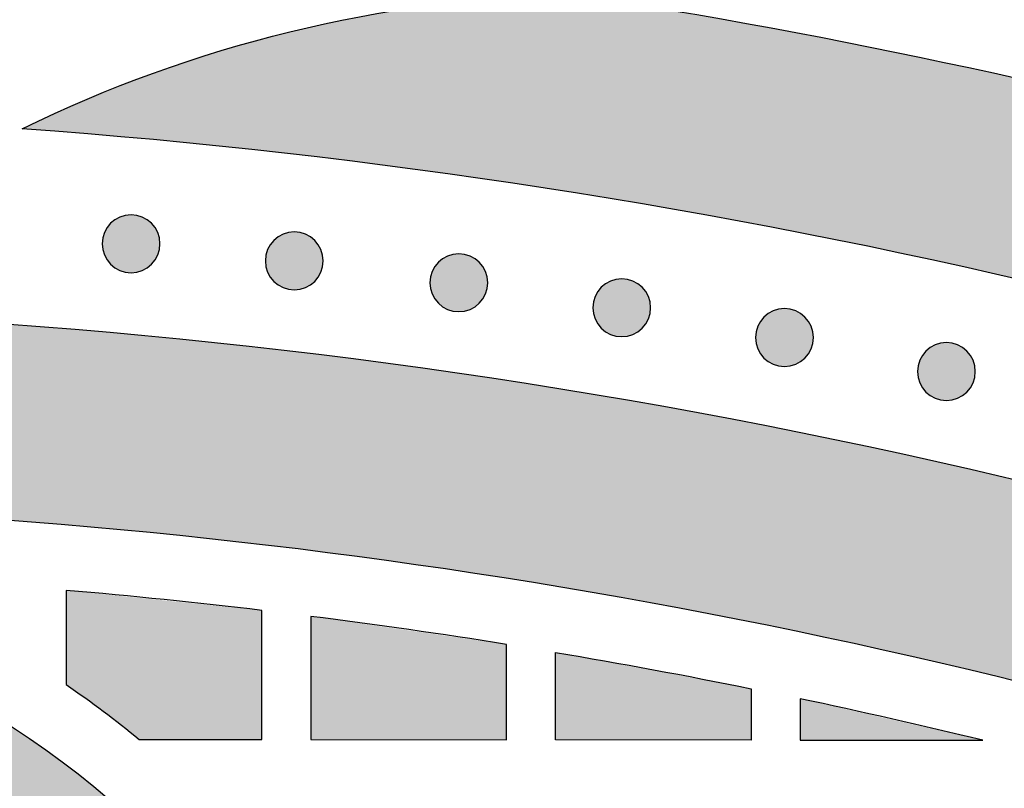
# Model space of a CAD drawing. Header units: millimetres. Extents: x -3873 to -97, y 912 to 4165.
# Tile 364 of 725: x -3300 to -3239, y 1816 to 1863. Entities that reach past the tile are written whole.
import ezdxf

# ---------------------------------------------------------------- set-up
doc = ezdxf.new("R2010")
doc.units = ezdxf.units.MM
doc.layers.add('pattern', color=7, linetype='Continuous', true_color=0x000000)

msp = doc.modelspace()

# ---------------------------------------------------------------- hatches: boundary and pattern name
at = {"layer": 'pattern'}
for points in [[(-3066.28, 1759.788), (-3072.296, 1764.91), (-3078.431, 1769.928), (-3084.682, 1774.836), (-3091.046, 1779.632), (-3097.52, 1784.311), (-3104.101, 1788.869), (-3110.785, 1793.304), (-3117.57, 1797.612), (-3124.451, 1801.789), (-3131.425, 1805.832), (-3138.488, 1809.738), (-3145.636, 1813.505), (-3152.864, 1817.13), (-3160.169, 1820.609), (-3167.545, 1823.942), (-3174.989, 1827.124), (-3182.496, 1830.156), (-3190.062, 1833.034), (-3197.681, 1835.758), (-3205.348, 1838.325), (-3213.06, 1840.734), (-3220.811, 1842.985), (-3228.596, 1845.077), (-3236.411, 1847.008), (-3244.25, 1848.779), (-3252.109, 1850.389), (-3259.982, 1851.838), (-3267.865, 1853.127), (-3275.754, 1854.255), (-3283.642, 1855.224), (-3291.526, 1856.033), (-3299.4, 1856.684), (-3297.436, 1857.612), (-3295.442, 1858.489), (-3293.421, 1859.315), (-3291.376, 1860.087), (-3289.307, 1860.805), (-3287.217, 1861.468), (-3285.109, 1862.075), (-3282.984, 1862.625), (-3280.845, 1863.117), (-3278.695, 1863.552), (-3276.535, 1863.929), (-3274.368, 1864.246), (-3272.197, 1864.506), (-3270.023, 1864.706), (-3267.85, 1864.848), (-3265.679, 1864.932), (-3253.616, 1862.888), (-3241.582, 1860.479), (-3229.592, 1857.705), (-3217.665, 1854.566), (-3205.815, 1851.064), (-3194.06, 1847.203), (-3182.416, 1842.986), (-3170.899, 1838.419), (-3159.524, 1833.508), (-3148.308, 1828.258), (-3137.264, 1822.679), (-3126.407, 1816.779), (-3115.752, 1810.568), (-3105.311, 1804.055), (-3095.096, 1797.251), (-3085.119, 1790.169), (-3083.575, 1788.55), (-3082.071, 1786.885), (-3080.611, 1785.176), (-3079.195, 1783.423), (-3077.826, 1781.63), (-3076.506, 1779.797), (-3075.236, 1777.927), (-3074.018, 1776.021), (-3072.853, 1774.083), (-3071.742, 1772.114), (-3070.687, 1770.117), (-3069.689, 1768.093), (-3068.749, 1766.046), (-3067.867, 1763.978), (-3067.044, 1761.891)], [(-3293.973, 1850.891), (-3293.945, 1850.919), (-3293.916, 1850.946), (-3293.886, 1850.972), (-3293.855, 1850.999), (-3293.824, 1851.024), (-3293.791, 1851.05), (-3293.758, 1851.074), (-3293.724, 1851.098), (-3293.689, 1851.122), (-3293.653, 1851.144), (-3293.616, 1851.166), (-3293.579, 1851.188), (-3293.541, 1851.208), (-3293.502, 1851.228), (-3293.463, 1851.246), (-3293.423, 1851.264), (-3293.382, 1851.281), (-3293.341, 1851.297), (-3293.299, 1851.312), (-3293.256, 1851.327), (-3293.213, 1851.34), (-3293.17, 1851.352), (-3293.126, 1851.363), (-3293.082, 1851.372), (-3293.037, 1851.381), (-3292.992, 1851.389), (-3292.947, 1851.395), (-3292.901, 1851.4), (-3292.856, 1851.404), (-3292.81, 1851.407), (-3292.764, 1851.409), (-3292.718, 1851.41), (-3292.672, 1851.409), (-3292.626, 1851.407), (-3292.58, 1851.404), (-3292.535, 1851.4), (-3292.489, 1851.395), (-3292.444, 1851.388), (-3292.399, 1851.38), (-3292.354, 1851.372), (-3292.31, 1851.362), (-3292.266, 1851.351), (-3292.223, 1851.339), (-3292.18, 1851.326), (-3292.137, 1851.311), (-3292.095, 1851.296), (-3292.054, 1851.28), (-3292.013, 1851.263), (-3291.973, 1851.245), (-3291.934, 1851.226), (-3291.895, 1851.206), (-3291.857, 1851.186), (-3291.82, 1851.165), (-3291.784, 1851.143), (-3291.748, 1851.12), (-3291.713, 1851.096), (-3291.679, 1851.072), (-3291.646, 1851.048), (-3291.613, 1851.022), (-3291.582, 1850.997), (-3291.551, 1850.97), (-3291.521, 1850.943), (-3291.492, 1850.916), (-3291.464, 1850.889), (-3291.436, 1850.861), (-3291.409, 1850.832), (-3291.383, 1850.802), (-3291.356, 1850.771), (-3291.331, 1850.739), (-3291.305, 1850.707), (-3291.281, 1850.673), (-3291.257, 1850.639), (-3291.233, 1850.604), (-3291.211, 1850.569), (-3291.189, 1850.532), (-3291.167, 1850.495), (-3291.147, 1850.457), (-3291.127, 1850.418), (-3291.109, 1850.379), (-3291.091, 1850.338), (-3291.074, 1850.298), (-3291.058, 1850.256), (-3291.043, 1850.214), (-3291.028, 1850.172), (-3291.015, 1850.129), (-3291.003, 1850.085), (-3290.993, 1850.042), (-3290.983, 1849.997), (-3290.974, 1849.953), (-3290.966, 1849.908), (-3290.96, 1849.862), (-3290.955, 1849.817), (-3290.951, 1849.771), (-3290.948, 1849.725), (-3290.946, 1849.68), (-3290.945, 1849.634), (-3290.946, 1849.588), (-3290.948, 1849.542), (-3290.951, 1849.496), (-3290.955, 1849.45), (-3290.96, 1849.405), (-3290.967, 1849.36), (-3290.975, 1849.315), (-3290.983, 1849.27), (-3290.993, 1849.226), (-3291.004, 1849.182), (-3291.016, 1849.138), (-3291.03, 1849.096), (-3291.044, 1849.053), (-3291.059, 1849.011), (-3291.075, 1848.97), (-3291.092, 1848.929), (-3291.11, 1848.889), (-3291.129, 1848.85), (-3291.149, 1848.811), (-3291.169, 1848.773), (-3291.19, 1848.736), (-3291.212, 1848.699), (-3291.235, 1848.663), (-3291.259, 1848.629), (-3291.283, 1848.594), (-3291.307, 1848.561), (-3291.333, 1848.529), (-3291.359, 1848.497), (-3291.385, 1848.467), (-3291.412, 1848.437), (-3291.439, 1848.408), (-3291.466, 1848.38), (-3291.494, 1848.352), (-3291.524, 1848.325), (-3291.553, 1848.298), (-3291.584, 1848.272), (-3291.616, 1848.246), (-3291.648, 1848.221), (-3291.682, 1848.196), (-3291.716, 1848.172), (-3291.751, 1848.149), (-3291.786, 1848.126), (-3291.823, 1848.104), (-3291.86, 1848.083), (-3291.898, 1848.063), (-3291.937, 1848.043), (-3291.976, 1848.024), (-3292.017, 1848.006), (-3292.057, 1847.989), (-3292.099, 1847.973), (-3292.141, 1847.958), (-3292.183, 1847.944), (-3292.226, 1847.931), (-3292.27, 1847.919), (-3292.313, 1847.908), (-3292.358, 1847.898), (-3292.402, 1847.89), (-3292.447, 1847.882), (-3292.493, 1847.876), (-3292.538, 1847.87), (-3292.584, 1847.866), (-3292.63, 1847.863), (-3292.675, 1847.862), (-3292.721, 1847.861), (-3292.767, 1847.862), (-3292.813, 1847.864), (-3292.859, 1847.867), (-3292.905, 1847.871), (-3292.95, 1847.876), (-3292.995, 1847.883), (-3293.04, 1847.89), (-3293.085, 1847.899), (-3293.129, 1847.909), (-3293.173, 1847.92), (-3293.217, 1847.932), (-3293.26, 1847.945), (-3293.302, 1847.959), (-3293.344, 1847.974), (-3293.385, 1847.991), (-3293.426, 1848.008), (-3293.466, 1848.026), (-3293.505, 1848.045), (-3293.544, 1848.064), (-3293.582, 1848.085), (-3293.619, 1848.106), (-3293.656, 1848.128), (-3293.692, 1848.151), (-3293.726, 1848.174), (-3293.761, 1848.198), (-3293.794, 1848.223), (-3293.826, 1848.248), (-3293.858, 1848.274), (-3293.889, 1848.3), (-3293.918, 1848.327), (-3293.947, 1848.354), (-3293.976, 1848.382), (-3294.003, 1848.41), (-3294.03, 1848.439), (-3294.057, 1848.469), (-3294.083, 1848.5), (-3294.109, 1848.531), (-3294.134, 1848.564), (-3294.159, 1848.597), (-3294.183, 1848.631), (-3294.206, 1848.666), (-3294.229, 1848.702), (-3294.251, 1848.739), (-3294.272, 1848.776), (-3294.292, 1848.814), (-3294.312, 1848.853), (-3294.331, 1848.892), (-3294.349, 1848.932), (-3294.366, 1848.973), (-3294.382, 1849.014), (-3294.397, 1849.056), (-3294.411, 1849.099), (-3294.424, 1849.142), (-3294.436, 1849.185), (-3294.447, 1849.229), (-3294.457, 1849.273), (-3294.465, 1849.318), (-3294.473, 1849.363), (-3294.479, 1849.408), (-3294.485, 1849.454), (-3294.489, 1849.499), (-3294.492, 1849.545), (-3294.493, 1849.591), (-3294.494, 1849.637), (-3294.493, 1849.683), (-3294.492, 1849.729), (-3294.489, 1849.775), (-3294.484, 1849.82), (-3294.479, 1849.866), (-3294.472, 1849.911), (-3294.465, 1849.956), (-3294.456, 1850.001), (-3294.446, 1850.045), (-3294.435, 1850.089), (-3294.423, 1850.132), (-3294.41, 1850.175), (-3294.396, 1850.218), (-3294.381, 1850.26), (-3294.364, 1850.301), (-3294.347, 1850.342), (-3294.329, 1850.382), (-3294.311, 1850.421), (-3294.291, 1850.46), (-3294.27, 1850.498), (-3294.249, 1850.535), (-3294.227, 1850.572), (-3294.204, 1850.607), (-3294.181, 1850.642), (-3294.157, 1850.676), (-3294.132, 1850.709), (-3294.107, 1850.742), (-3294.081, 1850.773), (-3294.055, 1850.804), (-3294.028, 1850.834), (-3294.001, 1850.863)], [(-3283.964, 1849.839), (-3283.936, 1849.867), (-3283.907, 1849.894), (-3283.877, 1849.92), (-3283.847, 1849.947), (-3283.815, 1849.972), (-3283.782, 1849.998), (-3283.749, 1850.022), (-3283.715, 1850.046), (-3283.68, 1850.07), (-3283.644, 1850.092), (-3283.608, 1850.114), (-3283.571, 1850.135), (-3283.532, 1850.156), (-3283.494, 1850.176), (-3283.454, 1850.194), (-3283.414, 1850.212), (-3283.373, 1850.229), (-3283.332, 1850.245), (-3283.29, 1850.26), (-3283.248, 1850.274), (-3283.205, 1850.288), (-3283.161, 1850.299), (-3283.117, 1850.31), (-3283.073, 1850.32), (-3283.028, 1850.329), (-3282.983, 1850.337), (-3282.938, 1850.343), (-3282.893, 1850.348), (-3282.847, 1850.352), (-3282.801, 1850.355), (-3282.755, 1850.357), (-3282.709, 1850.358), (-3282.663, 1850.357), (-3282.618, 1850.355), (-3282.572, 1850.352), (-3282.526, 1850.348), (-3282.481, 1850.343), (-3282.435, 1850.336), (-3282.39, 1850.328), (-3282.346, 1850.32), (-3282.302, 1850.31), (-3282.258, 1850.299), (-3282.214, 1850.287), (-3282.171, 1850.273), (-3282.129, 1850.259), (-3282.087, 1850.244), (-3282.045, 1850.228), (-3282.005, 1850.211), (-3281.965, 1850.193), (-3281.925, 1850.174), (-3281.887, 1850.154), (-3281.849, 1850.134), (-3281.811, 1850.113), (-3281.775, 1850.09), (-3281.739, 1850.068), (-3281.704, 1850.044), (-3281.67, 1850.02), (-3281.637, 1849.995), (-3281.604, 1849.97), (-3281.573, 1849.944), (-3281.542, 1849.918), (-3281.512, 1849.891), (-3281.483, 1849.864), (-3281.455, 1849.837), (-3281.428, 1849.808), (-3281.401, 1849.779), (-3281.374, 1849.75), (-3281.348, 1849.719), (-3281.322, 1849.687), (-3281.297, 1849.655), (-3281.272, 1849.621), (-3281.248, 1849.587), (-3281.225, 1849.552), (-3281.202, 1849.517), (-3281.18, 1849.48), (-3281.159, 1849.443), (-3281.138, 1849.405), (-3281.119, 1849.366), (-3281.1, 1849.327), (-3281.082, 1849.286), (-3281.065, 1849.246), (-3281.049, 1849.204), (-3281.034, 1849.162), (-3281.02, 1849.12), (-3281.007, 1849.077), (-3280.995, 1849.033), (-3280.984, 1848.989), (-3280.974, 1848.945), (-3280.965, 1848.901), (-3280.958, 1848.856), (-3280.951, 1848.81), (-3280.946, 1848.765), (-3280.942, 1848.719), (-3280.939, 1848.673), (-3280.937, 1848.627), (-3280.937, 1848.582), (-3280.937, 1848.536), (-3280.939, 1848.49), (-3280.942, 1848.444), (-3280.946, 1848.398), (-3280.952, 1848.353), (-3280.958, 1848.308), (-3280.966, 1848.263), (-3280.975, 1848.218), (-3280.985, 1848.174), (-3280.996, 1848.13), (-3281.008, 1848.086), (-3281.021, 1848.043), (-3281.035, 1848.001), (-3281.05, 1847.959), (-3281.066, 1847.918), (-3281.083, 1847.877), (-3281.101, 1847.837), (-3281.12, 1847.797), (-3281.14, 1847.759), (-3281.16, 1847.721), (-3281.182, 1847.684), (-3281.204, 1847.647), (-3281.227, 1847.611), (-3281.25, 1847.576), (-3281.274, 1847.542), (-3281.299, 1847.509), (-3281.324, 1847.477), (-3281.35, 1847.445), (-3281.376, 1847.414), (-3281.403, 1847.385), (-3281.43, 1847.356), (-3281.458, 1847.327), (-3281.486, 1847.3), (-3281.515, 1847.273), (-3281.545, 1847.246), (-3281.576, 1847.22), (-3281.607, 1847.194), (-3281.64, 1847.169), (-3281.673, 1847.144), (-3281.707, 1847.12), (-3281.742, 1847.097), (-3281.778, 1847.074), (-3281.814, 1847.052), (-3281.852, 1847.031), (-3281.89, 1847.011), (-3281.928, 1846.991), (-3281.968, 1846.972), (-3282.008, 1846.954), (-3282.049, 1846.937), (-3282.09, 1846.921), (-3282.132, 1846.906), (-3282.174, 1846.892), (-3282.217, 1846.879), (-3282.261, 1846.867), (-3282.305, 1846.856), (-3282.349, 1846.846), (-3282.394, 1846.838), (-3282.439, 1846.83), (-3282.484, 1846.824), (-3282.529, 1846.818), (-3282.575, 1846.814), (-3282.621, 1846.811), (-3282.667, 1846.809), (-3282.713, 1846.809), (-3282.759, 1846.81), (-3282.805, 1846.811), (-3282.85, 1846.814), (-3282.896, 1846.819), (-3282.941, 1846.824), (-3282.987, 1846.83), (-3283.032, 1846.838), (-3283.076, 1846.847), (-3283.121, 1846.857), (-3283.164, 1846.868), (-3283.208, 1846.88), (-3283.251, 1846.893), (-3283.293, 1846.907), (-3283.335, 1846.922), (-3283.377, 1846.938), (-3283.417, 1846.956), (-3283.457, 1846.974), (-3283.497, 1846.992), (-3283.535, 1847.012), (-3283.573, 1847.033), (-3283.611, 1847.054), (-3283.647, 1847.076), (-3283.683, 1847.099), (-3283.718, 1847.122), (-3283.752, 1847.146), (-3283.785, 1847.171), (-3283.818, 1847.196), (-3283.849, 1847.222), (-3283.88, 1847.248), (-3283.91, 1847.275), (-3283.939, 1847.302), (-3283.967, 1847.33), (-3283.994, 1847.358), (-3284.021, 1847.387), (-3284.048, 1847.417), (-3284.074, 1847.448), (-3284.1, 1847.479), (-3284.125, 1847.512), (-3284.15, 1847.545), (-3284.174, 1847.579), (-3284.197, 1847.614), (-3284.22, 1847.65), (-3284.242, 1847.686), (-3284.263, 1847.724), (-3284.284, 1847.762), (-3284.303, 1847.801), (-3284.322, 1847.84), (-3284.34, 1847.88), (-3284.357, 1847.921), (-3284.373, 1847.962), (-3284.388, 1848.004), (-3284.402, 1848.047), (-3284.415, 1848.09), (-3284.427, 1848.133), (-3284.438, 1848.177), (-3284.448, 1848.221), (-3284.457, 1848.266), (-3284.464, 1848.311), (-3284.471, 1848.356), (-3284.476, 1848.402), (-3284.48, 1848.447), (-3284.483, 1848.493), (-3284.485, 1848.539), (-3284.485, 1848.585), (-3284.485, 1848.631), (-3284.483, 1848.677), (-3284.48, 1848.723), (-3284.476, 1848.768), (-3284.47, 1848.814), (-3284.464, 1848.859), (-3284.456, 1848.904), (-3284.447, 1848.948), (-3284.437, 1848.993), (-3284.426, 1849.037), (-3284.414, 1849.08), (-3284.401, 1849.123), (-3284.387, 1849.166), (-3284.372, 1849.207), (-3284.356, 1849.249), (-3284.339, 1849.29), (-3284.321, 1849.33), (-3284.302, 1849.369), (-3284.282, 1849.408), (-3284.262, 1849.446), (-3284.24, 1849.483), (-3284.218, 1849.519), (-3284.195, 1849.555), (-3284.172, 1849.59), (-3284.148, 1849.624), (-3284.123, 1849.657), (-3284.098, 1849.69), (-3284.072, 1849.721), (-3284.046, 1849.752), (-3284.019, 1849.782), (-3283.992, 1849.811)], [(-3273.876, 1848.502), (-3273.848, 1848.529), (-3273.819, 1848.556), (-3273.789, 1848.583), (-3273.758, 1848.609), (-3273.726, 1848.635), (-3273.694, 1848.66), (-3273.661, 1848.685), (-3273.627, 1848.709), (-3273.592, 1848.732), (-3273.556, 1848.755), (-3273.519, 1848.777), (-3273.482, 1848.798), (-3273.444, 1848.818), (-3273.405, 1848.838), (-3273.366, 1848.857), (-3273.326, 1848.875), (-3273.285, 1848.892), (-3273.244, 1848.908), (-3273.202, 1848.923), (-3273.159, 1848.937), (-3273.116, 1848.95), (-3273.073, 1848.962), (-3273.029, 1848.973), (-3272.984, 1848.983), (-3272.94, 1848.991), (-3272.895, 1848.999), (-3272.85, 1849.005), (-3272.804, 1849.011), (-3272.758, 1849.015), (-3272.713, 1849.018), (-3272.667, 1849.02), (-3272.621, 1849.02), (-3272.575, 1849.019), (-3272.529, 1849.018), (-3272.483, 1849.015), (-3272.438, 1849.01), (-3272.392, 1849.005), (-3272.347, 1848.999), (-3272.302, 1848.991), (-3272.257, 1848.982), (-3272.213, 1848.972), (-3272.169, 1848.961), (-3272.126, 1848.949), (-3272.083, 1848.936), (-3272.04, 1848.922), (-3271.998, 1848.907), (-3271.957, 1848.89), (-3271.916, 1848.873), (-3271.876, 1848.855), (-3271.837, 1848.837), (-3271.798, 1848.817), (-3271.76, 1848.796), (-3271.723, 1848.775), (-3271.686, 1848.753), (-3271.651, 1848.73), (-3271.616, 1848.707), (-3271.582, 1848.683), (-3271.548, 1848.658), (-3271.516, 1848.633), (-3271.484, 1848.607), (-3271.454, 1848.581), (-3271.424, 1848.554), (-3271.395, 1848.527), (-3271.367, 1848.499), (-3271.339, 1848.471), (-3271.312, 1848.442), (-3271.285, 1848.412), (-3271.259, 1848.381), (-3271.233, 1848.35), (-3271.208, 1848.317), (-3271.184, 1848.284), (-3271.16, 1848.25), (-3271.136, 1848.215), (-3271.114, 1848.179), (-3271.092, 1848.143), (-3271.07, 1848.105), (-3271.05, 1848.067), (-3271.03, 1848.028), (-3271.011, 1847.989), (-3270.994, 1847.949), (-3270.977, 1847.908), (-3270.96, 1847.867), (-3270.945, 1847.825), (-3270.931, 1847.782), (-3270.918, 1847.739), (-3270.906, 1847.696), (-3270.895, 1847.652), (-3270.886, 1847.608), (-3270.877, 1847.563), (-3270.869, 1847.518), (-3270.863, 1847.473), (-3270.858, 1847.427), (-3270.853, 1847.382), (-3270.851, 1847.336), (-3270.849, 1847.29), (-3270.848, 1847.244), (-3270.849, 1847.198), (-3270.851, 1847.152), (-3270.854, 1847.106), (-3270.858, 1847.061), (-3270.863, 1847.015), (-3270.87, 1846.97), (-3270.877, 1846.925), (-3270.886, 1846.881), (-3270.896, 1846.836), (-3270.907, 1846.792), (-3270.919, 1846.749), (-3270.932, 1846.706), (-3270.947, 1846.663), (-3270.962, 1846.622), (-3270.978, 1846.58), (-3270.995, 1846.539), (-3271.013, 1846.499), (-3271.032, 1846.46), (-3271.051, 1846.421), (-3271.072, 1846.383), (-3271.093, 1846.346), (-3271.115, 1846.31), (-3271.138, 1846.274), (-3271.162, 1846.239), (-3271.186, 1846.205), (-3271.21, 1846.172), (-3271.236, 1846.139), (-3271.261, 1846.108), (-3271.288, 1846.077), (-3271.314, 1846.047), (-3271.342, 1846.018), (-3271.369, 1845.99), (-3271.397, 1845.962), (-3271.426, 1845.935), (-3271.456, 1845.909), (-3271.487, 1845.882), (-3271.519, 1845.857), (-3271.551, 1845.831), (-3271.584, 1845.807), (-3271.619, 1845.783), (-3271.654, 1845.759), (-3271.689, 1845.737), (-3271.726, 1845.715), (-3271.763, 1845.694), (-3271.801, 1845.673), (-3271.84, 1845.653), (-3271.879, 1845.635), (-3271.919, 1845.617), (-3271.96, 1845.6), (-3272.002, 1845.584), (-3272.043, 1845.569), (-3272.086, 1845.555), (-3272.129, 1845.541), (-3272.172, 1845.529), (-3272.216, 1845.519), (-3272.261, 1845.509), (-3272.305, 1845.5), (-3272.35, 1845.492), (-3272.396, 1845.486), (-3272.441, 1845.481), (-3272.487, 1845.477), (-3272.532, 1845.474), (-3272.578, 1845.472), (-3272.624, 1845.471), (-3272.67, 1845.472), (-3272.716, 1845.474), (-3272.762, 1845.477), (-3272.807, 1845.481), (-3272.853, 1845.486), (-3272.898, 1845.493), (-3272.943, 1845.501), (-3272.988, 1845.509), (-3273.032, 1845.519), (-3273.076, 1845.53), (-3273.119, 1845.542), (-3273.162, 1845.556), (-3273.205, 1845.57), (-3273.247, 1845.585), (-3273.288, 1845.601), (-3273.329, 1845.618), (-3273.369, 1845.636), (-3273.408, 1845.655), (-3273.447, 1845.675), (-3273.485, 1845.695), (-3273.522, 1845.716), (-3273.559, 1845.739), (-3273.594, 1845.761), (-3273.629, 1845.785), (-3273.663, 1845.809), (-3273.697, 1845.834), (-3273.729, 1845.859), (-3273.761, 1845.885), (-3273.791, 1845.911), (-3273.821, 1845.938), (-3273.85, 1845.965), (-3273.878, 1845.992), (-3273.906, 1846.021), (-3273.933, 1846.05), (-3273.96, 1846.079), (-3273.986, 1846.11), (-3274.012, 1846.142), (-3274.037, 1846.174), (-3274.061, 1846.208), (-3274.085, 1846.242), (-3274.109, 1846.277), (-3274.132, 1846.312), (-3274.154, 1846.349), (-3274.175, 1846.386), (-3274.195, 1846.424), (-3274.215, 1846.463), (-3274.234, 1846.502), (-3274.252, 1846.543), (-3274.269, 1846.583), (-3274.285, 1846.625), (-3274.3, 1846.667), (-3274.314, 1846.709), (-3274.327, 1846.752), (-3274.339, 1846.796), (-3274.35, 1846.84), (-3274.36, 1846.884), (-3274.368, 1846.928), (-3274.376, 1846.973), (-3274.382, 1847.019), (-3274.388, 1847.064), (-3274.392, 1847.11), (-3274.395, 1847.156), (-3274.396, 1847.202), (-3274.397, 1847.247), (-3274.396, 1847.293), (-3274.394, 1847.339), (-3274.391, 1847.385), (-3274.387, 1847.431), (-3274.382, 1847.476), (-3274.375, 1847.521), (-3274.368, 1847.566), (-3274.359, 1847.611), (-3274.349, 1847.655), (-3274.338, 1847.699), (-3274.326, 1847.743), (-3274.313, 1847.786), (-3274.299, 1847.828), (-3274.283, 1847.87), (-3274.267, 1847.911), (-3274.25, 1847.952), (-3274.232, 1847.992), (-3274.213, 1848.032), (-3274.194, 1848.07), (-3274.173, 1848.108), (-3274.152, 1848.145), (-3274.13, 1848.182), (-3274.107, 1848.218), (-3274.084, 1848.253), (-3274.059, 1848.287), (-3274.035, 1848.32), (-3274.01, 1848.352), (-3273.984, 1848.384), (-3273.957, 1848.415), (-3273.931, 1848.444), (-3273.904, 1848.473)], [(-3263.89, 1846.97), (-3263.862, 1846.998), (-3263.833, 1847.025), (-3263.803, 1847.052), (-3263.772, 1847.078), (-3263.741, 1847.104), (-3263.708, 1847.129), (-3263.675, 1847.153), (-3263.641, 1847.177), (-3263.606, 1847.201), (-3263.57, 1847.223), (-3263.534, 1847.245), (-3263.496, 1847.267), (-3263.458, 1847.287), (-3263.42, 1847.307), (-3263.38, 1847.326), (-3263.34, 1847.343), (-3263.299, 1847.36), (-3263.258, 1847.377), (-3263.216, 1847.392), (-3263.173, 1847.406), (-3263.13, 1847.419), (-3263.087, 1847.431), (-3263.043, 1847.442), (-3262.999, 1847.451), (-3262.954, 1847.46), (-3262.909, 1847.468), (-3262.864, 1847.474), (-3262.818, 1847.479), (-3262.773, 1847.484), (-3262.727, 1847.486), (-3262.681, 1847.488), (-3262.635, 1847.489), (-3262.589, 1847.488), (-3262.543, 1847.486), (-3262.498, 1847.483), (-3262.452, 1847.479), (-3262.406, 1847.474), (-3262.361, 1847.467), (-3262.316, 1847.46), (-3262.272, 1847.451), (-3262.227, 1847.441), (-3262.183, 1847.43), (-3262.14, 1847.418), (-3262.097, 1847.405), (-3262.055, 1847.39), (-3262.013, 1847.375), (-3261.971, 1847.359), (-3261.931, 1847.342), (-3261.89, 1847.324), (-3261.851, 1847.305), (-3261.812, 1847.286), (-3261.774, 1847.265), (-3261.737, 1847.244), (-3261.701, 1847.222), (-3261.665, 1847.199), (-3261.63, 1847.175), (-3261.596, 1847.151), (-3261.563, 1847.127), (-3261.53, 1847.101), (-3261.499, 1847.076), (-3261.468, 1847.049), (-3261.438, 1847.023), (-3261.409, 1846.995), (-3261.381, 1846.968), (-3261.353, 1846.94), (-3261.326, 1846.911), (-3261.3, 1846.881), (-3261.273, 1846.85), (-3261.248, 1846.818), (-3261.223, 1846.786), (-3261.198, 1846.753), (-3261.174, 1846.718), (-3261.151, 1846.683), (-3261.128, 1846.648), (-3261.106, 1846.611), (-3261.085, 1846.574), (-3261.064, 1846.536), (-3261.045, 1846.497), (-3261.026, 1846.458), (-3261.008, 1846.418), (-3260.991, 1846.377), (-3260.975, 1846.335), (-3260.96, 1846.294), (-3260.946, 1846.251), (-3260.933, 1846.208), (-3260.921, 1846.165), (-3260.91, 1846.121), (-3260.9, 1846.076), (-3260.891, 1846.032), (-3260.884, 1845.987), (-3260.877, 1845.941), (-3260.872, 1845.896), (-3260.868, 1845.85), (-3260.865, 1845.805), (-3260.863, 1845.759), (-3260.863, 1845.713), (-3260.863, 1845.667), (-3260.865, 1845.621), (-3260.868, 1845.575), (-3260.872, 1845.53), (-3260.878, 1845.484), (-3260.884, 1845.439), (-3260.892, 1845.394), (-3260.901, 1845.349), (-3260.91, 1845.305), (-3260.921, 1845.261), (-3260.934, 1845.218), (-3260.947, 1845.175), (-3260.961, 1845.132), (-3260.976, 1845.09), (-3260.992, 1845.049), (-3261.009, 1845.008), (-3261.027, 1844.968), (-3261.046, 1844.929), (-3261.066, 1844.89), (-3261.086, 1844.852), (-3261.108, 1844.815), (-3261.13, 1844.778), (-3261.152, 1844.743), (-3261.176, 1844.708), (-3261.2, 1844.674), (-3261.225, 1844.64), (-3261.25, 1844.608), (-3261.276, 1844.576), (-3261.302, 1844.546), (-3261.329, 1844.516), (-3261.356, 1844.487), (-3261.383, 1844.459), (-3261.412, 1844.431), (-3261.441, 1844.404), (-3261.471, 1844.377), (-3261.501, 1844.351), (-3261.533, 1844.325), (-3261.565, 1844.3), (-3261.599, 1844.276), (-3261.633, 1844.252), (-3261.668, 1844.228), (-3261.704, 1844.205), (-3261.74, 1844.183), (-3261.777, 1844.162), (-3261.815, 1844.142), (-3261.854, 1844.122), (-3261.894, 1844.103), (-3261.934, 1844.085), (-3261.974, 1844.068), (-3262.016, 1844.052), (-3262.058, 1844.037), (-3262.1, 1844.023), (-3262.143, 1844.01), (-3262.187, 1843.998), (-3262.231, 1843.987), (-3262.275, 1843.977), (-3262.32, 1843.969), (-3262.365, 1843.961), (-3262.41, 1843.955), (-3262.455, 1843.949), (-3262.501, 1843.945), (-3262.547, 1843.942), (-3262.593, 1843.941), (-3262.639, 1843.94), (-3262.684, 1843.941), (-3262.73, 1843.943), (-3262.776, 1843.946), (-3262.822, 1843.95), (-3262.867, 1843.955), (-3262.912, 1843.962), (-3262.957, 1843.969), (-3263.002, 1843.978), (-3263.046, 1843.988), (-3263.09, 1843.999), (-3263.134, 1844.011), (-3263.177, 1844.024), (-3263.219, 1844.038), (-3263.261, 1844.054), (-3263.302, 1844.07), (-3263.343, 1844.087), (-3263.383, 1844.105), (-3263.423, 1844.124), (-3263.461, 1844.143), (-3263.499, 1844.164), (-3263.537, 1844.185), (-3263.573, 1844.207), (-3263.609, 1844.23), (-3263.644, 1844.253), (-3263.678, 1844.278), (-3263.711, 1844.302), (-3263.743, 1844.327), (-3263.775, 1844.353), (-3263.806, 1844.38), (-3263.836, 1844.406), (-3263.865, 1844.433), (-3263.893, 1844.461), (-3263.92, 1844.489), (-3263.947, 1844.518), (-3263.974, 1844.548), (-3264, 1844.579), (-3264.026, 1844.611), (-3264.051, 1844.643), (-3264.076, 1844.676), (-3264.1, 1844.71), (-3264.123, 1844.745), (-3264.146, 1844.781), (-3264.168, 1844.818), (-3264.189, 1844.855), (-3264.21, 1844.893), (-3264.229, 1844.932), (-3264.248, 1844.971), (-3264.266, 1845.011), (-3264.283, 1845.052), (-3264.299, 1845.093), (-3264.314, 1845.135), (-3264.328, 1845.178), (-3264.341, 1845.221), (-3264.353, 1845.264), (-3264.364, 1845.308), (-3264.374, 1845.353), (-3264.383, 1845.397), (-3264.39, 1845.442), (-3264.397, 1845.487), (-3264.402, 1845.533), (-3264.406, 1845.579), (-3264.409, 1845.624), (-3264.411, 1845.67), (-3264.411, 1845.716), (-3264.41, 1845.762), (-3264.409, 1845.808), (-3264.406, 1845.854), (-3264.401, 1845.899), (-3264.396, 1845.945), (-3264.39, 1845.99), (-3264.382, 1846.035), (-3264.373, 1846.08), (-3264.363, 1846.124), (-3264.352, 1846.168), (-3264.34, 1846.211), (-3264.327, 1846.254), (-3264.313, 1846.297), (-3264.298, 1846.339), (-3264.282, 1846.38), (-3264.265, 1846.421), (-3264.247, 1846.461), (-3264.228, 1846.5), (-3264.208, 1846.539), (-3264.187, 1846.577), (-3264.166, 1846.614), (-3264.144, 1846.651), (-3264.121, 1846.686), (-3264.098, 1846.721), (-3264.074, 1846.755), (-3264.049, 1846.789), (-3264.024, 1846.821), (-3263.998, 1846.853), (-3263.972, 1846.883), (-3263.945, 1846.913), (-3263.918, 1846.942)], [(-3108.085, 1762.359), (-3113.944, 1766.516), (-3119.899, 1770.572), (-3125.947, 1774.523), (-3132.084, 1778.366), (-3138.309, 1782.099), (-3144.618, 1785.718), (-3151.008, 1789.221), (-3157.475, 1792.605), (-3164.018, 1795.867), (-3170.631, 1799.006), (-3177.312, 1802.018), (-3184.057, 1804.903), (-3190.862, 1807.657), (-3197.723, 1810.279), (-3204.637, 1812.767), (-3211.6, 1815.12), (-3218.608, 1817.337), (-3225.656, 1819.416), (-3232.741, 1821.355), (-3239.858, 1823.155), (-3247.003, 1824.814), (-3254.173, 1826.332), (-3261.363, 1827.708), (-3268.568, 1828.943), (-3275.786, 1830.035), (-3283.01, 1830.986), (-3290.238, 1831.794), (-3297.466, 1832.462), (-3304.688, 1832.988), (-3311.902, 1833.375), (-3319.102, 1833.622), (-3326.286, 1833.731), (-3326.275, 1845.732), (-3317.88, 1845.595), (-3309.461, 1845.275), (-3301.021, 1844.769), (-3292.568, 1844.078), (-3284.107, 1843.199), (-3275.645, 1842.131), (-3267.187, 1840.875), (-3258.741, 1839.428), (-3250.312, 1837.792), (-3241.907, 1835.966), (-3233.533, 1833.952), (-3225.194, 1831.748), (-3216.899, 1829.358), (-3208.652, 1826.781), (-3200.462, 1824.02), (-3192.332, 1821.076), (-3184.271, 1817.951), (-3176.283, 1814.649), (-3168.374, 1811.171), (-3160.551, 1807.52), (-3152.819, 1803.7), (-3145.183, 1799.714), (-3137.648, 1795.565), (-3130.221, 1791.258), (-3122.904, 1786.797), (-3115.704, 1782.185), (-3108.625, 1777.428), (-3101.671, 1772.529), (-3094.846, 1767.494), (-3088.153, 1762.328), (-3081.597, 1757.035), (-3075.181, 1751.621), (-3077.324, 1751.931), (-3079.463, 1752.29), (-3081.597, 1752.698), (-3083.724, 1753.156), (-3085.842, 1753.664), (-3087.95, 1754.22), (-3090.045, 1754.824), (-3092.126, 1755.477), (-3094.192, 1756.178), (-3096.241, 1756.926), (-3098.271, 1757.72), (-3100.28, 1758.559), (-3102.268, 1759.444), (-3104.232, 1760.373), (-3106.171, 1761.345)], [(-3253.914, 1845.139), (-3253.886, 1845.167), (-3253.857, 1845.194), (-3253.827, 1845.221), (-3253.796, 1845.247), (-3253.764, 1845.273), (-3253.732, 1845.298), (-3253.699, 1845.322), (-3253.664, 1845.346), (-3253.629, 1845.37), (-3253.594, 1845.392), (-3253.557, 1845.414), (-3253.52, 1845.436), (-3253.482, 1845.456), (-3253.443, 1845.476), (-3253.404, 1845.495), (-3253.364, 1845.512), (-3253.323, 1845.529), (-3253.281, 1845.546), (-3253.239, 1845.561), (-3253.197, 1845.575), (-3253.154, 1845.588), (-3253.111, 1845.6), (-3253.067, 1845.611), (-3253.022, 1845.62), (-3252.978, 1845.629), (-3252.933, 1845.637), (-3252.887, 1845.643), (-3252.842, 1845.648), (-3252.796, 1845.653), (-3252.751, 1845.655), (-3252.705, 1845.657), (-3252.659, 1845.658), (-3252.613, 1845.657), (-3252.567, 1845.655), (-3252.521, 1845.652), (-3252.475, 1845.648), (-3252.43, 1845.643), (-3252.385, 1845.636), (-3252.34, 1845.629), (-3252.295, 1845.62), (-3252.251, 1845.61), (-3252.207, 1845.599), (-3252.164, 1845.587), (-3252.121, 1845.574), (-3252.078, 1845.559), (-3252.036, 1845.544), (-3251.995, 1845.528), (-3251.954, 1845.511), (-3251.914, 1845.493), (-3251.875, 1845.474), (-3251.836, 1845.455), (-3251.798, 1845.434), (-3251.761, 1845.413), (-3251.724, 1845.391), (-3251.689, 1845.368), (-3251.654, 1845.344), (-3251.62, 1845.32), (-3251.586, 1845.296), (-3251.554, 1845.27), (-3251.522, 1845.245), (-3251.492, 1845.218), (-3251.462, 1845.192), (-3251.433, 1845.164), (-3251.405, 1845.137), (-3251.377, 1845.109), (-3251.35, 1845.08), (-3251.323, 1845.05), (-3251.297, 1845.019), (-3251.271, 1844.987), (-3251.246, 1844.955), (-3251.221, 1844.922), (-3251.197, 1844.887), (-3251.174, 1844.852), (-3251.151, 1844.817), (-3251.129, 1844.78), (-3251.108, 1844.743), (-3251.088, 1844.705), (-3251.068, 1844.666), (-3251.049, 1844.627), (-3251.031, 1844.587), (-3251.014, 1844.546), (-3250.998, 1844.504), (-3250.983, 1844.463), (-3250.969, 1844.42), (-3250.956, 1844.377), (-3250.944, 1844.334), (-3250.933, 1844.29), (-3250.923, 1844.245), (-3250.915, 1844.201), (-3250.907, 1844.156), (-3250.901, 1844.11), (-3250.895, 1844.065), (-3250.891, 1844.019), (-3250.888, 1843.974), (-3250.887, 1843.928), (-3250.886, 1843.882), (-3250.887, 1843.836), (-3250.889, 1843.79), (-3250.892, 1843.744), (-3250.896, 1843.699), (-3250.901, 1843.653), (-3250.908, 1843.608), (-3250.915, 1843.563), (-3250.924, 1843.518), (-3250.934, 1843.474), (-3250.945, 1843.43), (-3250.957, 1843.387), (-3250.97, 1843.344), (-3250.984, 1843.301), (-3251, 1843.259), (-3251.016, 1843.218), (-3251.033, 1843.177), (-3251.051, 1843.137), (-3251.07, 1843.098), (-3251.089, 1843.059), (-3251.11, 1843.021), (-3251.131, 1842.984), (-3251.153, 1842.947), (-3251.176, 1842.912), (-3251.199, 1842.877), (-3251.223, 1842.843), (-3251.248, 1842.809), (-3251.273, 1842.777), (-3251.299, 1842.745), (-3251.325, 1842.715), (-3251.352, 1842.685), (-3251.379, 1842.656), (-3251.407, 1842.628), (-3251.435, 1842.6), (-3251.464, 1842.573), (-3251.494, 1842.546), (-3251.525, 1842.52), (-3251.557, 1842.494), (-3251.589, 1842.469), (-3251.622, 1842.445), (-3251.656, 1842.421), (-3251.691, 1842.397), (-3251.727, 1842.374), (-3251.764, 1842.352), (-3251.801, 1842.331), (-3251.839, 1842.311), (-3251.878, 1842.291), (-3251.917, 1842.272), (-3251.957, 1842.254), (-3251.998, 1842.237), (-3252.039, 1842.221), (-3252.081, 1842.206), (-3252.124, 1842.192), (-3252.167, 1842.179), (-3252.21, 1842.167), (-3252.254, 1842.156), (-3252.298, 1842.146), (-3252.343, 1842.138), (-3252.388, 1842.13), (-3252.433, 1842.124), (-3252.479, 1842.118), (-3252.524, 1842.114), (-3252.57, 1842.111), (-3252.616, 1842.11), (-3252.662, 1842.109), (-3252.708, 1842.11), (-3252.754, 1842.112), (-3252.8, 1842.115), (-3252.845, 1842.119), (-3252.891, 1842.124), (-3252.936, 1842.131), (-3252.981, 1842.138), (-3253.026, 1842.147), (-3253.07, 1842.157), (-3253.114, 1842.168), (-3253.157, 1842.18), (-3253.2, 1842.193), (-3253.243, 1842.207), (-3253.285, 1842.223), (-3253.326, 1842.239), (-3253.367, 1842.256), (-3253.407, 1842.274), (-3253.446, 1842.293), (-3253.485, 1842.312), (-3253.523, 1842.333), (-3253.56, 1842.354), (-3253.597, 1842.376), (-3253.632, 1842.399), (-3253.667, 1842.422), (-3253.701, 1842.447), (-3253.735, 1842.471), (-3253.767, 1842.496), (-3253.799, 1842.522), (-3253.829, 1842.549), (-3253.859, 1842.575), (-3253.888, 1842.602), (-3253.916, 1842.63), (-3253.944, 1842.658), (-3253.971, 1842.687), (-3253.998, 1842.717), (-3254.024, 1842.748), (-3254.049, 1842.78), (-3254.075, 1842.812), (-3254.099, 1842.845), (-3254.123, 1842.879), (-3254.147, 1842.914), (-3254.169, 1842.95), (-3254.191, 1842.987), (-3254.213, 1843.024), (-3254.233, 1843.062), (-3254.253, 1843.101), (-3254.272, 1843.14), (-3254.289, 1843.18), (-3254.306, 1843.221), (-3254.322, 1843.262), (-3254.338, 1843.304), (-3254.352, 1843.347), (-3254.365, 1843.39), (-3254.377, 1843.433), (-3254.388, 1843.477), (-3254.397, 1843.522), (-3254.406, 1843.566), (-3254.414, 1843.611), (-3254.42, 1843.656), (-3254.425, 1843.702), (-3254.429, 1843.748), (-3254.432, 1843.793), (-3254.434, 1843.839), (-3254.435, 1843.885), (-3254.434, 1843.931), (-3254.432, 1843.977), (-3254.429, 1844.023), (-3254.425, 1844.068), (-3254.42, 1844.114), (-3254.413, 1844.159), (-3254.405, 1844.204), (-3254.397, 1844.249), (-3254.387, 1844.293), (-3254.376, 1844.337), (-3254.364, 1844.38), (-3254.351, 1844.423), (-3254.336, 1844.466), (-3254.321, 1844.508), (-3254.305, 1844.549), (-3254.288, 1844.59), (-3254.27, 1844.63), (-3254.251, 1844.669), (-3254.232, 1844.708), (-3254.211, 1844.746), (-3254.19, 1844.783), (-3254.168, 1844.82), (-3254.145, 1844.855), (-3254.121, 1844.89), (-3254.097, 1844.924), (-3254.073, 1844.958), (-3254.047, 1844.99), (-3254.022, 1845.022), (-3253.995, 1845.052), (-3253.969, 1845.082), (-3253.941, 1845.111)], [(-3243.983, 1843.054), (-3243.955, 1843.081), (-3243.926, 1843.109), (-3243.896, 1843.135), (-3243.865, 1843.161), (-3243.834, 1843.187), (-3243.801, 1843.212), (-3243.768, 1843.237), (-3243.734, 1843.261), (-3243.699, 1843.284), (-3243.663, 1843.307), (-3243.626, 1843.329), (-3243.589, 1843.35), (-3243.551, 1843.371), (-3243.512, 1843.39), (-3243.473, 1843.409), (-3243.433, 1843.427), (-3243.392, 1843.444), (-3243.351, 1843.46), (-3243.309, 1843.475), (-3243.266, 1843.489), (-3243.223, 1843.502), (-3243.18, 1843.514), (-3243.136, 1843.525), (-3243.092, 1843.535), (-3243.047, 1843.544), (-3243.002, 1843.551), (-3242.957, 1843.558), (-3242.911, 1843.563), (-3242.866, 1843.567), (-3242.82, 1843.57), (-3242.774, 1843.572), (-3242.728, 1843.572), (-3242.682, 1843.572), (-3242.636, 1843.57), (-3242.59, 1843.567), (-3242.545, 1843.563), (-3242.499, 1843.557), (-3242.454, 1843.551), (-3242.409, 1843.543), (-3242.364, 1843.534), (-3242.32, 1843.524), (-3242.276, 1843.513), (-3242.233, 1843.501), (-3242.19, 1843.488), (-3242.147, 1843.474), (-3242.105, 1843.459), (-3242.064, 1843.443), (-3242.023, 1843.426), (-3241.983, 1843.408), (-3241.944, 1843.389), (-3241.905, 1843.369), (-3241.867, 1843.349), (-3241.83, 1843.327), (-3241.793, 1843.305), (-3241.758, 1843.283), (-3241.723, 1843.259), (-3241.689, 1843.235), (-3241.656, 1843.21), (-3241.623, 1843.185), (-3241.592, 1843.159), (-3241.561, 1843.133), (-3241.531, 1843.106), (-3241.502, 1843.079), (-3241.474, 1843.051), (-3241.446, 1843.023), (-3241.419, 1842.994), (-3241.393, 1842.964), (-3241.366, 1842.934), (-3241.341, 1842.902), (-3241.315, 1842.869), (-3241.291, 1842.836), (-3241.267, 1842.802), (-3241.243, 1842.767), (-3241.221, 1842.731), (-3241.199, 1842.695), (-3241.177, 1842.658), (-3241.157, 1842.62), (-3241.137, 1842.581), (-3241.119, 1842.541), (-3241.101, 1842.501), (-3241.084, 1842.46), (-3241.068, 1842.419), (-3241.053, 1842.377), (-3241.038, 1842.335), (-3241.025, 1842.292), (-3241.013, 1842.248), (-3241.002, 1842.204), (-3240.993, 1842.16), (-3240.984, 1842.115), (-3240.976, 1842.07), (-3240.97, 1842.025), (-3240.965, 1841.98), (-3240.961, 1841.934), (-3240.958, 1841.888), (-3240.956, 1841.842), (-3240.955, 1841.796), (-3240.956, 1841.75), (-3240.958, 1841.705), (-3240.961, 1841.659), (-3240.965, 1841.613), (-3240.97, 1841.568), (-3240.977, 1841.522), (-3240.985, 1841.477), (-3240.993, 1841.433), (-3241.003, 1841.389), (-3241.014, 1841.345), (-3241.026, 1841.301), (-3241.039, 1841.258), (-3241.054, 1841.216), (-3241.069, 1841.174), (-3241.085, 1841.133), (-3241.102, 1841.092), (-3241.12, 1841.052), (-3241.139, 1841.012), (-3241.159, 1840.974), (-3241.179, 1840.936), (-3241.2, 1840.898), (-3241.222, 1840.862), (-3241.245, 1840.826), (-3241.269, 1840.791), (-3241.293, 1840.757), (-3241.317, 1840.724), (-3241.343, 1840.692), (-3241.368, 1840.66), (-3241.395, 1840.629), (-3241.422, 1840.599), (-3241.449, 1840.57), (-3241.476, 1840.542), (-3241.504, 1840.515), (-3241.533, 1840.488), (-3241.563, 1840.461), (-3241.594, 1840.435), (-3241.626, 1840.409), (-3241.658, 1840.384), (-3241.692, 1840.359), (-3241.726, 1840.335), (-3241.761, 1840.312), (-3241.796, 1840.289), (-3241.833, 1840.267), (-3241.87, 1840.246), (-3241.908, 1840.225), (-3241.947, 1840.206), (-3241.986, 1840.187), (-3242.027, 1840.169), (-3242.067, 1840.152), (-3242.109, 1840.136), (-3242.151, 1840.121), (-3242.193, 1840.107), (-3242.236, 1840.094), (-3242.28, 1840.082), (-3242.323, 1840.071), (-3242.368, 1840.061), (-3242.412, 1840.052), (-3242.457, 1840.045), (-3242.503, 1840.038), (-3242.548, 1840.033), (-3242.594, 1840.029), (-3242.64, 1840.026), (-3242.685, 1840.024), (-3242.731, 1840.024), (-3242.777, 1840.024), (-3242.823, 1840.026), (-3242.869, 1840.029), (-3242.915, 1840.033), (-3242.96, 1840.039), (-3243.005, 1840.045), (-3243.05, 1840.053), (-3243.095, 1840.062), (-3243.139, 1840.072), (-3243.183, 1840.083), (-3243.227, 1840.095), (-3243.269, 1840.108), (-3243.312, 1840.122), (-3243.354, 1840.137), (-3243.395, 1840.153), (-3243.436, 1840.17), (-3243.476, 1840.188), (-3243.515, 1840.207), (-3243.554, 1840.227), (-3243.592, 1840.247), (-3243.629, 1840.269), (-3243.666, 1840.291), (-3243.702, 1840.314), (-3243.736, 1840.337), (-3243.771, 1840.361), (-3243.804, 1840.386), (-3243.836, 1840.411), (-3243.868, 1840.437), (-3243.898, 1840.463), (-3243.928, 1840.49), (-3243.957, 1840.517), (-3243.985, 1840.545), (-3244.013, 1840.573), (-3244.04, 1840.602), (-3244.067, 1840.632), (-3244.093, 1840.663), (-3244.119, 1840.694), (-3244.144, 1840.727), (-3244.169, 1840.76), (-3244.193, 1840.794), (-3244.216, 1840.829), (-3244.239, 1840.865), (-3244.261, 1840.901), (-3244.282, 1840.939), (-3244.302, 1840.977), (-3244.322, 1841.015), (-3244.341, 1841.055), (-3244.359, 1841.095), (-3244.376, 1841.136), (-3244.392, 1841.177), (-3244.407, 1841.219), (-3244.421, 1841.261), (-3244.434, 1841.304), (-3244.446, 1841.348), (-3244.457, 1841.392), (-3244.467, 1841.436), (-3244.475, 1841.481), (-3244.483, 1841.526), (-3244.489, 1841.571), (-3244.495, 1841.617), (-3244.499, 1841.662), (-3244.502, 1841.708), (-3244.503, 1841.754), (-3244.504, 1841.8), (-3244.503, 1841.846), (-3244.502, 1841.892), (-3244.498, 1841.937), (-3244.494, 1841.983), (-3244.489, 1842.028), (-3244.482, 1842.074), (-3244.475, 1842.119), (-3244.466, 1842.163), (-3244.456, 1842.208), (-3244.445, 1842.251), (-3244.433, 1842.295), (-3244.42, 1842.338), (-3244.406, 1842.38), (-3244.391, 1842.422), (-3244.374, 1842.464), (-3244.357, 1842.504), (-3244.339, 1842.544), (-3244.32, 1842.584), (-3244.301, 1842.623), (-3244.28, 1842.661), (-3244.259, 1842.698), (-3244.237, 1842.734), (-3244.214, 1842.77), (-3244.191, 1842.805), (-3244.167, 1842.839), (-3244.142, 1842.872), (-3244.117, 1842.905), (-3244.091, 1842.936), (-3244.065, 1842.967), (-3244.038, 1842.997), (-3244.011, 1843.026)], [(-3326.38, 1735.385), (-3325.506, 1735.437), (-3324.625, 1735.509), (-3323.739, 1735.6), (-3322.849, 1735.712), (-3321.954, 1735.845), (-3321.055, 1735.999), (-3320.154, 1736.174), (-3319.25, 1736.372), (-3318.345, 1736.591), (-3317.44, 1736.833), (-3316.534, 1737.098), (-3315.629, 1737.385), (-3314.726, 1737.696), (-3313.826, 1738.03), (-3312.929, 1738.386), (-3312.036, 1738.767), (-3311.149, 1739.17), (-3310.267, 1739.597), (-3309.392, 1740.046), (-3308.525, 1740.519), (-3307.667, 1741.015), (-3306.819, 1741.533), (-3305.98, 1742.074), (-3305.153, 1742.637), (-3304.339, 1743.221), (-3303.537, 1743.827), (-3302.749, 1744.454), (-3301.976, 1745.101), (-3301.218, 1745.768), (-3300.476, 1746.454), (-3299.751, 1747.16), (-3299.044, 1747.883), (-3298.355, 1748.623), (-3297.686, 1749.381), (-3297.035, 1750.154), (-3296.405, 1750.943), (-3295.795, 1751.746), (-3295.207, 1752.563), (-3294.64, 1753.393), (-3294.094, 1754.234), (-3293.572, 1755.087), (-3293.071, 1755.95), (-3292.594, 1756.822), (-3292.14, 1757.703), (-3291.708, 1758.591), (-3291.301, 1759.486), (-3290.916, 1760.387), (-3290.556, 1761.293), (-3290.218, 1762.203), (-3289.904, 1763.116), (-3289.614, 1764.031), (-3289.347, 1764.948), (-3289.102, 1765.865), (-3288.881, 1766.782), (-3288.682, 1767.698), (-3288.506, 1768.613), (-3288.352, 1769.525), (-3288.219, 1770.433), (-3288.108, 1771.338), (-3288.018, 1772.238), (-3287.949, 1773.133), (-3287.899, 1774.023), (-3287.87, 1774.905), (-3287.859, 1775.781), (-3287.868, 1776.657), (-3287.896, 1777.54), (-3287.944, 1778.429), (-3288.011, 1779.324), (-3288.1, 1780.225), (-3288.209, 1781.13), (-3288.34, 1782.039), (-3288.492, 1782.951), (-3288.667, 1783.866), (-3288.864, 1784.782), (-3289.084, 1785.7), (-3289.326, 1786.617), (-3289.592, 1787.535), (-3289.88, 1788.45), (-3290.192, 1789.364), (-3290.528, 1790.274), (-3290.887, 1791.181), (-3291.27, 1792.082), (-3291.676, 1792.978), (-3292.105, 1793.867), (-3292.558, 1794.749), (-3293.033, 1795.622), (-3293.532, 1796.486), (-3294.053, 1797.34), (-3294.597, 1798.183), (-3295.162, 1799.013), (-3295.749, 1799.831), (-3296.358, 1800.636), (-3296.986, 1801.425), (-3297.635, 1802.2), (-3298.304, 1802.959), (-3298.991, 1803.701), (-3299.697, 1804.425), (-3300.42, 1805.132), (-3301.161, 1805.82), (-3301.917, 1806.488), (-3302.689, 1807.137), (-3303.476, 1807.765), (-3304.277, 1808.372), (-3305.09, 1808.958), (-3305.916, 1809.523), (-3306.753, 1810.065), (-3307.601, 1810.585), (-3308.458, 1811.082), (-3309.324, 1811.557), (-3310.198, 1812.008), (-3311.079, 1812.437), (-3311.966, 1812.842), (-3312.858, 1813.223), (-3313.754, 1813.582), (-3314.654, 1813.917), (-3315.556, 1814.23), (-3316.46, 1814.519), (-3317.365, 1814.785), (-3318.27, 1815.029), (-3319.175, 1815.25), (-3320.078, 1815.449), (-3320.979, 1815.627), (-3321.877, 1815.782), (-3322.772, 1815.917), (-3323.663, 1816.03), (-3324.548, 1816.124), (-3325.429, 1816.197), (-3326.303, 1816.25), (-3326.291, 1828.262), (-3325.151, 1828.205), (-3324.001, 1828.122), (-3322.845, 1828.013), (-3321.681, 1827.877), (-3320.512, 1827.714), (-3319.338, 1827.524), (-3318.16, 1827.305), (-3316.978, 1827.057), (-3315.795, 1826.78), (-3314.61, 1826.473), (-3313.425, 1826.137), (-3312.241, 1825.771), (-3311.058, 1825.374), (-3309.879, 1824.947), (-3308.704, 1824.49), (-3307.535, 1824.001), (-3306.372, 1823.482), (-3305.217, 1822.932), (-3304.07, 1822.352), (-3302.934, 1821.741), (-3301.808, 1821.101), (-3300.695, 1820.43), (-3299.596, 1819.729), (-3298.511, 1819), (-3297.443, 1818.242), (-3296.391, 1817.455), (-3295.357, 1816.641), (-3294.342, 1815.8), (-3293.348, 1814.933), (-3292.375, 1814.04), (-3291.424, 1813.122), (-3290.496, 1812.18), (-3289.592, 1811.215), (-3288.713, 1810.228), (-3287.86, 1809.22), (-3287.033, 1808.192), (-3286.233, 1807.144), (-3285.461, 1806.079), (-3284.717, 1804.996), (-3284.002, 1803.898), (-3283.317, 1802.785), (-3282.661, 1801.659), (-3282.035, 1800.52), (-3281.44, 1799.37), (-3280.875, 1798.21), (-3280.341, 1797.041), (-3279.838, 1795.864), (-3279.366, 1794.682), (-3278.925, 1793.493), (-3278.514, 1792.301), (-3278.135, 1791.106), (-3277.786, 1789.909), (-3277.467, 1788.711), (-3277.179, 1787.514), (-3276.92, 1786.317), (-3276.691, 1785.124), (-3276.49, 1783.933), (-3276.319, 1782.747), (-3276.175, 1781.566), (-3276.059, 1780.391), (-3275.97, 1779.224), (-3275.907, 1778.063), (-3275.871, 1776.912), (-3275.859, 1775.77), (-3275.873, 1774.627), (-3275.912, 1773.476), (-3275.976, 1772.316), (-3276.068, 1771.148), (-3276.186, 1769.974), (-3276.332, 1768.793), (-3276.506, 1767.607), (-3276.708, 1766.417), (-3276.94, 1765.224), (-3277.201, 1764.028), (-3277.492, 1762.831), (-3277.813, 1761.634), (-3278.164, 1760.438), (-3278.546, 1759.243), (-3278.959, 1758.052), (-3279.402, 1756.864), (-3279.876, 1755.683), (-3280.382, 1754.507), (-3280.918, 1753.339), (-3281.485, 1752.18), (-3282.082, 1751.031), (-3282.71, 1749.894), (-3283.368, 1748.769), (-3284.056, 1747.657), (-3284.773, 1746.56), (-3285.519, 1745.479), (-3286.293, 1744.415), (-3287.094, 1743.369), (-3287.923, 1742.342), (-3288.779, 1741.336), (-3289.659, 1740.35), (-3290.565, 1739.387), (-3291.495, 1738.447), (-3292.448, 1737.531), (-3293.423, 1736.64), (-3294.419, 1735.775), (-3295.435, 1734.935), (-3296.47, 1734.123), (-3297.524, 1733.339), (-3298.594, 1732.583), (-3299.68, 1731.855), (-3300.78, 1731.157), (-3301.895, 1730.488), (-3303.021, 1729.85), (-3304.159, 1729.241), (-3305.306, 1728.663), (-3306.463, 1728.116), (-3307.627, 1727.599), (-3308.797, 1727.113), (-3309.973, 1726.657), (-3311.153, 1726.232), (-3312.336, 1725.838), (-3313.521, 1725.474), (-3314.706, 1725.14), (-3315.892, 1724.836), (-3317.076, 1724.561), (-3318.258, 1724.316), (-3319.437, 1724.099), (-3320.611, 1723.91), (-3321.781, 1723.749), (-3322.944, 1723.616), (-3324.101, 1723.509), (-3325.25, 1723.429), (-3326.391, 1723.374)], [(-3296.693, 1828.383), (-3296.698, 1822.606), (-3295.549, 1821.807), (-3294.419, 1820.981), (-3293.31, 1820.126), (-3292.223, 1819.244), (-3284.702, 1819.237), (-3284.694, 1827.159)], [(-3269.696, 1825.073), (-3281.694, 1826.791), (-3281.702, 1819.234), (-3269.702, 1819.223)], [(-3254.699, 1822.357), (-3254.702, 1819.209), (-3266.702, 1819.22), (-3266.696, 1824.58)], [(-3240.502, 1819.195), (-3251.699, 1821.738), (-3251.702, 1819.206)]]:
    msp.add_hatch(color=256, dxfattribs=at).paths.add_polyline_path(points, flags=0)

# ---------------------------------------------------------------- linework, layer by layer
msp.add_line((-3296.693, 1828.383), (-3296.698, 1822.606), dxfattribs=at)
for points in [[(-3292.223, 1819.244), (-3284.702, 1819.237), (-3284.694, 1827.159)], [(-3281.694, 1826.791), (-3281.702, 1819.234), (-3269.702, 1819.223), (-3269.696, 1825.073)], [(-3254.699, 1822.357), (-3254.702, 1819.209), (-3266.702, 1819.22), (-3266.696, 1824.58)], [(-3251.699, 1821.738), (-3251.702, 1819.206), (-3240.502, 1819.195)]]:
    msp.add_lwpolyline(points, dxfattribs=at)
at = {"layer": 'pattern', "extrusion": (0, 0, -1)}
for centre in [(3292.72, 1849.635), (3282.711, 1848.583), (3272.623, 1847.246), (3262.637, 1845.714), (3252.66, 1843.883), (3242.73, 1841.798)]:
    msp.add_circle(centre, 1.774, dxfattribs=at)
for centre, radius, start, end in [((3263.628, 1783.485), 81.472, 63.95523, 88.55781), ((3328.4, 1458.038), 411.7, 98.763, 126.22215), ((3328.4, 1458.038), 387.7, 90.31409, 130.77821), ((3328.341, 1775.82), 52.482, 92.23858, 267.87063), ((3328.4, 1458.038), 371.7, 99.55556, 101.43649), ((3328.341, 1775.82), 56.482, 124.07186, 129.75162)]:
    msp.add_arc(centre, radius, start, end, dxfattribs=at)
at = {"layer": 'pattern'}
for radius, start, end in [(399.7, 49.02028, 85.83933), (375.7, 54.09707, 89.67762), (371.7, 83.24733, 85.10653), (371.7, 80.91303, 82.78145), (371.7, 76.3214, 78.09136)]:
    msp.add_arc((-3328.4, 1458.038), radius, start, end, dxfattribs=at)

doc.saveas('drawing.dxf')
